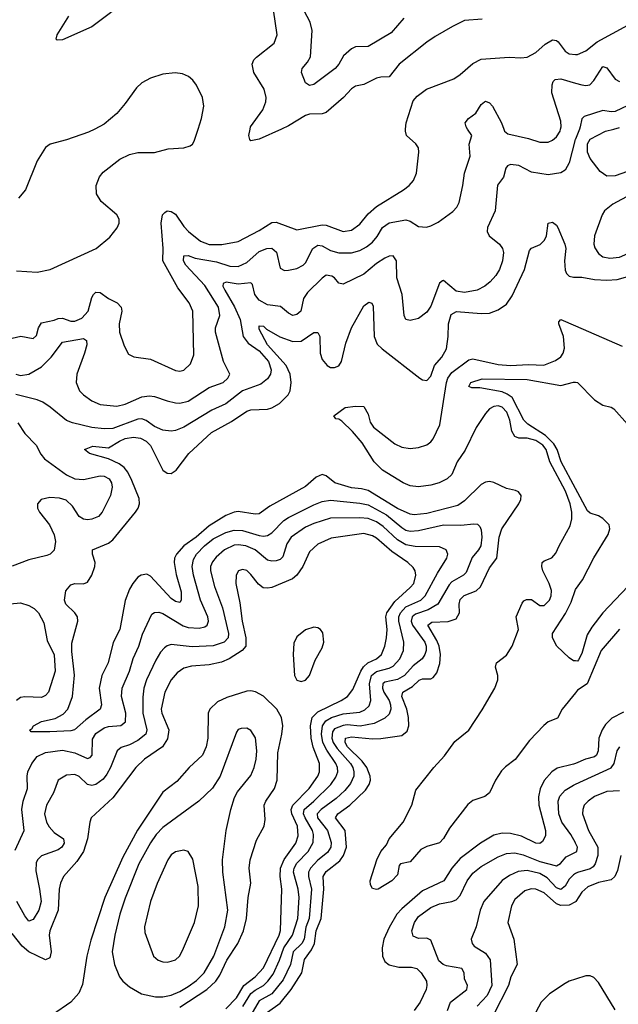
# Model space of a CAD drawing. Header units: inches. Extents: x 1550315 to 1685896, y 510706 to 640504.
# Tile 394 of 452: x 1667346 to 1670204, y 575820 to 580522. Entities that reach past the tile are written whole.
import ezdxf

# ---------------------------------------------------------------- set-up
doc = ezdxf.new("R2010")
doc.units = ezdxf.units.IN
doc.header["$MEASUREMENT"] = 0
for name, color, linetype in [('B6567', 7, 'Continuous'), ('B6568', 7, 'Continuous'), ('B6577', 7, 'Continuous'), ('B6578', 7, 'Continuous')]:
    doc.layers.add(name, color=color, linetype=linetype)

msp = doc.modelspace()

# ---------------------------------------------------------------- linework, layer by layer
at = {"layer": 'B6567', "color": 5}
for points, elevation in [([(1667310, 579000.6), (1667351.6, 579011.6), (1667410, 578999.6), (1667425.6, 579014.4), (1667435.2, 579050), (1667450, 579074.6), (1667510, 579086.6), (1667530, 579095.8), (1667550, 579096.9), (1667590, 579082.9), (1667610, 579081.9), (1667642.9, 579097.1), (1667672.7, 579130), (1667690, 579194.9), (1667698.2, 579210), (1667710, 579220.5), (1667730, 579219.8), (1667770.4, 579190.5), (1667812.1, 579170), (1667830.8, 579150), (1667834.5, 579130), (1667821.2, 579070), (1667823, 579030), (1667844.5, 578964.5), (1667864.9, 578924.9), (1667891.8, 578911.8), (1667970, 578901.1), (1668090, 578846.7), (1668110, 578843.5), (1668130, 578848.2), (1668161.1, 578878.9), (1668178, 578922), (1668172.3, 579130), (1668155.3, 579170), (1668101.7, 579241.7), (1668029.2, 579370), (1668031.6, 579430), (1668022, 579550), (1668028.3, 579590), (1668038.5, 579601.5), (1668050, 579608.8), (1668070, 579605.9), (1668090, 579593.3), (1668130, 579534.3), (1668152.1, 579510), (1668210, 579464.6), (1668250, 579449.2), (1668311.2, 579448.8), (1668390, 579463.3), (1668490, 579516.1), (1668550, 579553.4), (1668570, 579555), (1668670, 579518.8), (1668790, 579542.5), (1668810, 579540.3), (1668890, 579511.4), (1668930, 579516.8), (1668970, 579545), (1669010, 579595.5), (1669050, 579630.8), (1669179.1, 579710), (1669206, 579730), (1669226.2, 579753.9), (1669240.3, 579790), (1669252.6, 579890), (1669249.7, 579910), (1669236.9, 579930), (1669193.3, 579970), (1669188.3, 579990), (1669189, 580000)], 480), ([(1667327.9, 578830), (1667350, 578823.5), (1667390, 578829.5), (1667450, 578864.7), (1667495.9, 578910), (1667550, 578981.9), (1667650, 578999.3), (1667664.9, 578990), (1667666, 578970), (1667656.1, 578930), (1667619, 578830), (1667615, 578790), (1667631.4, 578750), (1667650.3, 578730), (1667690, 578701.6), (1667730, 578683.8), (1667810, 578675.9), (1667850, 578685.3), (1667930, 578721.5), (1667966.1, 578726.1), (1667990, 578722.9), (1668050, 578701.5), (1668090, 578692.9), (1668110.9, 578690.9), (1668150, 578699.8), (1668250, 578765.3), (1668317.4, 578790), (1668340.4, 578810), (1668349.7, 578830), (1668318.9, 578890), (1668280.9, 579030), (1668280.4, 579050), (1668302.5, 579110), (1668295.8, 579150), (1668230, 579252.9), (1668139.6, 579350), (1668128.5, 579370), (1668130, 579394), (1668150, 579396.3), (1668183.6, 579383.5), (1668285.4, 579365.4), (1668350, 579345.3), (1668390, 579343.1), (1668430, 579362.7), (1668490, 579415.4), (1668525.6, 579430), (1668550, 579430.8), (1668572.1, 579412.1), (1668590, 579335.5), (1668610, 579324.7), (1668630, 579325.8), (1668670, 579334), (1668699.8, 579350), (1668710, 579361.3), (1668745.5, 579430), (1668770, 579444.8), (1668790, 579442.1), (1668830, 579419.3), (1668870, 579408.6), (1668930, 579408.6), (1668970, 579420.1), (1669002.2, 579437.8), (1669030, 579459.8), (1669053, 579487), (1669077.9, 579530), (1669110, 579552.2), (1669190, 579567.2), (1669210, 579560.6), (1669250, 579534.2), (1669288.7, 579531.3), (1669310, 579537.7), (1669344.1, 579555.9), (1669413.8, 579606.2), (1669433.4, 579626.6), (1669445.3, 579650), (1669462.5, 579730), (1669469.8, 579790), (1669496.8, 579870), (1669492.6, 579927.4), (1669504.5, 579970), (1669484.3, 580000)], 460), ([(1667330, 579322.7), (1667430, 579316.3), (1667491, 579329), (1667711.1, 579430), (1667777, 579483), (1667811.5, 579528.5), (1667820.8, 579550), (1667820.3, 579570), (1667809.8, 579590), (1667734.6, 579654.6), (1667712.3, 579690), (1667711.6, 579730), (1667727.8, 579772.2), (1667745.2, 579794.8), (1667823.8, 579856.2), (1667870, 579879.1), (1667910, 579888.1), (1667990, 579887.5), (1668055.1, 579904.9), (1668130, 579911), (1668160.5, 579919.5), (1668171.9, 579928.1), (1668178.4, 579941.6), (1668197.8, 580000)], 520), ([(1667704.2, 580000), (1667674.8, 579985.2), (1667570, 579948), (1667492, 579928), (1667470, 579912.7), (1667430, 579847.8), (1667373.4, 579710), (1667339.6, 579670)], 520), ([(1668595.9, 580000), (1668490, 579952.3), (1668450, 579944), (1668445.2, 579950), (1668440.7, 579970), (1668446.7, 580000)], 480), ([(1669657.8, 580000), (1669661.6, 579990), (1669677.2, 579977.2), (1669775.7, 579955.7), (1669830, 579937.3), (1669870, 579938.2), (1669890, 579946.8), (1669910, 579963.2), (1669926.3, 579990), (1669929.1, 580000)], 460), ([(1670000, 579952.5), (1669999, 579950), (1669970, 579838.4), (1669950, 579804.4), (1669929.8, 579790.2), (1669870, 579780.7), (1669790, 579794), (1669730, 579826), (1669690, 579830.2), (1669675.8, 579824.2), (1669667.2, 579812.8), (1669656.4, 579770), (1669628.4, 579731.6), (1669617.2, 579610), (1669579.8, 579530), (1669578.5, 579510), (1669588.4, 579490), (1669636.8, 579450), (1669651.8, 579430), (1669656.8, 579410), (1669650.8, 579370), (1669636.4, 579330), (1669619.2, 579300.8), (1669593.3, 579270), (1669566.6, 579250), (1669530, 579231), (1669470, 579219.2), (1669430, 579225.3), (1669370, 579276.4), (1669365.6, 579274.4), (1669350, 579263.8), (1669310, 579154), (1669290, 579124.9), (1669250, 579096), (1669210, 579085.7), (1669190, 579090.7), (1669181.7, 579110), (1669172, 579210), (1669147.3, 579290), (1669145, 579370), (1669130, 579394.2), (1669110, 579392.9), (1669090, 579383.9), (1669050, 579357.3), (1668990, 579306.3), (1668890, 579258.4), (1668870, 579264), (1668849.3, 579289.3), (1668836.7, 579296.7), (1668810, 579301.6), (1668790, 579288.1), (1668719.9, 579220.1), (1668701.8, 579190), (1668687.8, 579130), (1668670, 579113.7), (1668650, 579110.3), (1668630, 579120.3), (1668591.8, 579151.8), (1668530, 579161), (1668490, 579182.8), (1668469.1, 579210), (1668457.1, 579257.1), (1668450, 579265.2), (1668390, 579258.5), (1668331.6, 579268.4), (1668316.9, 579263.1), (1668315.6, 579250), (1668325, 579230), (1668371.5, 579151.5), (1668398.8, 579090), (1668413.2, 579010), (1668437.2, 578977.2), (1668490, 578941.4), (1668533.4, 578890), (1668547.5, 578850), (1668543.7, 578830), (1668530, 578807.3), (1668498, 578782), (1668410.6, 578749.4), (1668330, 578687.4), (1668263.4, 578656.6), (1668130, 578576.6), (1668090, 578560.1), (1668070, 578557.5), (1668030, 578562.2), (1667990, 578579.8), (1667950, 578607.7), (1667930, 578616), (1667910, 578615.1), (1667790, 578570.5), (1667750, 578568.4), (1667690, 578573.9), (1667597.6, 578597.6), (1667570, 578608.8), (1667492.1, 578672.1), (1667455.9, 578695.9), (1667430, 578706.9), (1667327.4, 578732.6)], 440), ([(1668530, 575781.7), (1668590, 575825.5), (1668642.2, 575890), (1668693.8, 575970), (1668706.7, 576033.3), (1668740.2, 576079.8), (1668753.7, 576110), (1668762.4, 576170), (1668785.8, 576230), (1668798.1, 576370), (1668795.2, 576430), (1668810, 576453.3), (1668874.7, 576505.3), (1668891.5, 576530), (1668906.4, 576570), (1668900.6, 576650), (1668854.3, 576710), (1668865.5, 576730), (1668923.1, 576770), (1668997.3, 576842.7), (1669015.4, 576870), (1669020.4, 576890), (1669019.2, 576910), (1669004.4, 576950), (1668981, 576981), (1668911.5, 577050), (1668900.1, 577070), (1668902.3, 577090), (1668930, 577096.6), (1669030, 577087.7), (1669070.6, 577089.4), (1669170, 577104.2), (1669195.8, 577124.2), (1669204.2, 577150), (1669202.2, 577190), (1669195.2, 577230), (1669171.2, 577290), (1669175.6, 577310), (1669221.7, 577338.3), (1669252.9, 577367.1), (1669270, 577374.9), (1669310, 577373.5), (1669320.2, 577379.8), (1669337.5, 577402.5), (1669353, 577447), (1669356, 577490), (1669348.6, 577530), (1669337.6, 577557.6), (1669294.9, 577630), (1669314.5, 577645.5), (1669391.5, 577648.5), (1669430, 577661.5), (1669446.6, 577690), (1669445.3, 577730), (1669450, 577753.2), (1669468, 577772), (1669525.6, 577794.4), (1669546.4, 577813.6), (1669590, 577904.7), (1669625.2, 577950), (1669635.9, 578050), (1669649, 578090), (1669729.8, 578210), (1669738.9, 578230), (1669740.9, 578250), (1669727.5, 578267.5), (1669713.8, 578273.8), (1669670, 578282.8), (1669610, 578311.2), (1669590, 578315.9), (1669570, 578313.9), (1669550, 578303), (1669470, 578223.9), (1669438.5, 578201.5), (1669290, 578164.4), (1669230, 578157.4), (1669210, 578161.3), (1669150, 578188.1), (1669010, 578273.9), (1668977.9, 578282.1), (1668930, 578286), (1668850.3, 578310.3), (1668810, 578343.5), (1668790, 578349.8), (1668762.4, 578337.6), (1668710, 578292.5), (1668541.2, 578198.8), (1668490, 578162.6), (1668470, 578159.9), (1668390, 578172.8), (1668370, 578169.9), (1668330, 578154), (1668250, 578105.2), (1668188.8, 578051.2), (1668130.6, 578010), (1668094.3, 577970), (1668085.5, 577950), (1668083.3, 577930), (1668093.2, 577873.2), (1668116.6, 577790), (1668116.8, 577750), (1668110, 577738.3), (1668090, 577743.7), (1668070, 577758.1), (1667970, 577865), (1667953.4, 577873.5), (1667926, 577870), (1667910, 577859), (1667886.5, 577830), (1667870, 577801.8), (1667850, 577748.2), (1667824.5, 577610), (1667791.9, 577548.1), (1667769, 577450), (1667738.3, 577390), (1667726.3, 577330), (1667735.9, 577250), (1667730.2, 577230), (1667661.3, 577178.7), (1667608.4, 577130), (1667590, 577125), (1667490, 577120.4), (1667400.4, 577120.4), (1667394, 577130), (1667404, 577136), (1667412.2, 577150), (1667449.7, 577170), (1667515.2, 577184.8), (1667554, 577206), (1667575.2, 577230), (1667598, 577290), (1667608, 577392), (1667594.8, 577505.2), (1667595, 577545), (1667624.4, 577650), (1667622.5, 577670), (1667610, 577689.8), (1667567, 577730), (1667559.4, 577750), (1667566.1, 577793.9), (1667590, 577823.8), (1667610, 577830.2), (1667650, 577827.7), (1667670, 577836.5), (1667690, 577868.9), (1667705.4, 577910), (1667706.5, 577930), (1667693.3, 577970), (1667693.3, 577990), (1667770, 578022.7), (1667790, 578037.7), (1667898.4, 578170), (1667911.7, 578190), (1667917.9, 578210), (1667916.2, 578236.2), (1667882.2, 578322.2), (1667861.7, 578361.7), (1667844.3, 578384.3), (1667821.3, 578401.3), (1667770, 578425.6), (1667679.5, 578450), (1667656, 578470), (1667695.2, 578484.8), (1667770, 578478), (1667822, 578510), (1667850, 578521.7), (1667890, 578528), (1667923.2, 578523.2), (1667950, 578509.5), (1667970, 578489.3), (1668030, 578371.1), (1668050, 578356.6), (1668070, 578354.8), (1668093.7, 578370), (1668154.1, 578450), (1668261.8, 578550), (1668357.1, 578602.9), (1668430, 578651.9), (1668450, 578658.5), (1668530, 578662.9), (1668550, 578668.6), (1668586, 578690), (1668628, 578730), (1668637.9, 578750), (1668642.9, 578790), (1668637.2, 578830), (1668618.8, 578870), (1668529.9, 578970), (1668490, 579044.7), (1668490, 579060.7), (1668510, 579059.3), (1668524.8, 579044.8), (1668588, 579008), (1668650, 578984.9), (1668690, 578987.7), (1668750, 579028.6), (1668770, 579028.9), (1668779.8, 579010), (1668781.3, 578930), (1668790, 578899.5), (1668813.7, 578870), (1668830, 578861.8), (1668850, 578860.6), (1668870, 578869.3), (1668882.2, 578890), (1668903.3, 578976.7), (1668929.7, 579050.3), (1668990, 579156.1), (1669013.9, 579173.9), (1669027.9, 579167.9), (1669033.5, 579153.5), (1669038.6, 579010), (1669053.3, 578973.2), (1669076.8, 578950), (1669256.1, 578810), (1669270, 578801.6), (1669290, 578799.2), (1669310, 578819), (1669326.2, 578870), (1669361.8, 578910), (1669383.5, 578950), (1669392.4, 579010), (1669393.4, 579070), (1669406.1, 579113.9), (1669432, 579128), (1669550, 579119.3), (1669590, 579121.3), (1669630, 579135.9), (1669670, 579164.3), (1669697.3, 579202.7), (1669756, 579330), (1669780, 579420), (1669790, 579431.7), (1669831.2, 579448.8), (1669851.3, 579470), (1669861.3, 579490), (1669870, 579550.4), (1669890, 579554.6), (1669910, 579540.4), (1669916.1, 579530), (1669949.3, 579450), (1669953.2, 579430), (1669948, 579370), (1669950, 579325.5), (1669956.5, 579310), (1669970, 579297.2), (1669990, 579293.4), (1670000, 579293.3)], 420), ([(1670000, 577307.7), (1669936.2, 577230), (1669913.8, 577186.2), (1669870, 577168.1), (1669848.5, 577151.5), (1669780.3, 577079.7), (1669711.9, 576988.1), (1669665.6, 576954.4), (1669646, 576934), (1669617.7, 576890), (1669590, 576829.8), (1669567.4, 576812.6), (1669510, 576792.5), (1669486.3, 576773.7), (1669398.6, 576661.4), (1669370, 576610.8), (1669350, 576591.6), (1669290, 576573.5), (1669261.1, 576558.9), (1669210, 576499.3), (1669164, 576490), (1669158, 576482), (1669150, 576438), (1669123.1, 576410), (1669057.3, 576370), (1669050, 576367.4), (1669030, 576372), (1669020.4, 576390), (1669020.3, 576410), (1669051.4, 576510), (1669070, 576549), (1669098, 576582), (1669110.7, 576610), (1669176.5, 576690), (1669219, 576770), (1669237.5, 576842.6), (1669323.2, 576950), (1669374, 577006), (1669424.6, 577075.4), (1669490.8, 577129.2), (1669554.2, 577225.8), (1669614.2, 577330), (1669629.4, 577370), (1669629.9, 577390), (1669618.8, 577430), (1669623.1, 577450), (1669670, 577487), (1669697.3, 577530), (1669727.7, 577610), (1669716.2, 577670), (1669744.7, 577735.3), (1669753.1, 577746.9), (1669766.7, 577753.3), (1669790, 577752.7), (1669830, 577724.9), (1669850, 577723.9), (1669875.4, 577750), (1669883.7, 577770), (1669884.7, 577795.3), (1669874, 577830), (1669843.9, 577890), (1669838.6, 577910), (1669841.5, 577930), (1669850, 577938), (1669887.2, 577952.8), (1669906.3, 577973.7), (1669921.6, 578010), (1669974.4, 578105.6), (1669982.4, 578137.6), (1669983.3, 578170), (1669974.3, 578210), (1669952.2, 578270), (1669877.5, 578410), (1669859.5, 578470), (1669843.8, 578490), (1669810, 578512.8), (1669770, 578523.6), (1669730, 578524), (1669710, 578531.8), (1669696.3, 578556.4), (1669685.9, 578610), (1669672, 578648.1), (1669650, 578672), (1669630, 578677.7), (1669610, 578675.4), (1669590, 578663.9), (1669570, 578641.4), (1669525.4, 578574.6), (1669472.9, 578467.1), (1669435.5, 578410), (1669410, 578349.9), (1669387.6, 578330), (1669349.2, 578310), (1669310, 578298.7), (1669250.9, 578290.9), (1669210, 578296.7), (1669176.5, 578310), (1669078.6, 578370), (1669038.9, 578410), (1668981.9, 578501.9), (1668936, 578556), (1668884.5, 578604.5), (1668870, 578614), (1668856.4, 578616.4), (1668846, 578630), (1668900.9, 578670), (1668950, 578676.5), (1668990, 578674.4), (1669010, 578638), (1669020, 578600), (1669035.7, 578575.7), (1669137.2, 578497.2), (1669170, 578481), (1669210, 578474.2), (1669250, 578479.5), (1669290, 578492.2), (1669310, 578505.9), (1669320.3, 578519.7), (1669352.7, 578587.3), (1669383.8, 578790), (1669390.9, 578810), (1669410, 578836.5), (1669490, 578897.2), (1669510, 578903.3), (1669630, 578875.4), (1669690.1, 578870.1), (1669774.9, 578874.9), (1669848.1, 578871.9), (1669905.2, 578894.8), (1669930, 578912.6), (1669940.6, 578930), (1669946.9, 578953.1), (1669942.7, 579010), (1669920.2, 579070), (1669920.7, 579079.3), (1669929.9, 579090.1), (1670000, 579059.7)], 380), ([(1670000, 578282.9), (1669932.3, 578410), (1669912.4, 578470), (1669897, 578497), (1669856.4, 578536.4), (1669771.9, 578590), (1669753.2, 578610), (1669697.1, 578717.1), (1669674.1, 578734.1), (1669650, 578744.2), (1669543.5, 578763.5), (1669504.8, 578764.8), (1669490, 578771), (1669500.9, 578790), (1669553.6, 578806.4), (1669770, 578803.4), (1669930, 578775.9), (1669990, 578791.1), (1670000, 578790.7)], 360), ([(1667337.6, 578597.6), (1667370, 578546.3), (1667424.1, 578490), (1667446.7, 578446.7), (1667464.6, 578424.6), (1667570, 578348.3), (1667610, 578329.6), (1667650, 578326), (1667730, 578343.5), (1667750, 578342.5), (1667773.8, 578330), (1667783.9, 578310), (1667787.1, 578290), (1667779.7, 578250), (1667739.7, 578170), (1667722.9, 578150), (1667690, 578136), (1667670, 578133.1), (1667650, 578137.4), (1667630.4, 578150), (1667598.6, 578198.6), (1667567.3, 578227.3), (1667536.5, 578236.5), (1667490, 578239.7), (1667448.2, 578230), (1667431, 578210), (1667430.9, 578190), (1667440.4, 578170), (1667487.9, 578110), (1667510, 578061.6), (1667517.5, 578030), (1667510, 577988.9), (1667491.1, 577970), (1667476.3, 577963.7), (1667390, 577943), (1667310, 577912.5)], 440), ([(1667324.5, 576555.5), (1667367.3, 576650), (1667356.5, 576750), (1667362.9, 576790), (1667383.6, 576850), (1667381.6, 576910), (1667385, 576930), (1667403.3, 576970), (1667430, 577002.9), (1667470, 577022.6), (1667550, 577033.5), (1667610, 577021.1), (1667670, 576993.6), (1667682.3, 576997.7), (1667692.3, 577010), (1667694.2, 577085.8), (1667710, 577113.6), (1667750, 577140.1), (1667770, 577146.3), (1667828.3, 577151.7), (1667852, 577168), (1667853.4, 577210), (1667832.2, 577290), (1667835.4, 577330), (1667869.6, 577410), (1667888.2, 577471.8), (1667915.3, 577530), (1667933, 577587), (1667977.4, 577682.6), (1667990, 577691.6), (1668010, 577692), (1668030, 577686.1), (1668127.4, 577627.4), (1668150, 577618.7), (1668203.2, 577616.8), (1668230, 577623), (1668240.6, 577630), (1668247.2, 577650), (1668243.8, 577670), (1668208.8, 577750), (1668175.4, 577870), (1668169.7, 577910), (1668176.3, 577943.7), (1668191, 577970), (1668228.2, 578010), (1668270, 578042.6), (1668330, 578072.9), (1668370, 578084.5), (1668410, 578083), (1668490, 578058.2), (1668510, 578055.4), (1668530, 578058.8), (1668550, 578072.2), (1668606.8, 578130), (1668630, 578145), (1668750, 578204.8), (1668790, 578220.8), (1668830, 578227.2), (1668970, 578213.5), (1669010, 578205.1), (1669097.5, 578157.5), (1669170, 578097.7), (1669190, 578084.5), (1669210, 578078.8), (1669250, 578082.5), (1669370, 578110.3), (1669452.1, 578107.9), (1669514.1, 578114.1), (1669532.3, 578112.3), (1669542.5, 578102.5), (1669550, 578085.2), (1669552.9, 578050), (1669547.5, 578010), (1669537.2, 577990), (1669506.7, 577953.3), (1669477.2, 577882.8), (1669465.3, 577870), (1669410, 577837.5), (1669396.2, 577823.8), (1669342.8, 577730), (1669296, 577704), (1669236.7, 577683.3), (1669219.5, 577670), (1669215.3, 577650), (1669221.4, 577630), (1669281, 577550), (1669287.5, 577530), (1669287.3, 577510), (1669281.1, 577490), (1669268.1, 577470), (1669224.3, 577435.7), (1669182.9, 577390), (1669150, 577371.4), (1669090, 577358.2), (1669079.9, 577350), (1669077.9, 577330), (1669084.9, 577310), (1669109.9, 577270), (1669117, 577250), (1669118.2, 577230), (1669110, 577205.6), (1669090, 577185.5), (1669039, 577161), (1668971.5, 577148.5), (1668910, 577154.1), (1668890, 577151.4), (1668850, 577135.2), (1668839.8, 577120.2), (1668836.7, 577090), (1668843.6, 577070), (1668861.9, 577041.9), (1668925.6, 576970), (1668936.9, 576950), (1668942, 576930), (1668940.9, 576910), (1668925.8, 576874.3), (1668898.8, 576841.2), (1668856.9, 576803.1), (1668785.1, 576750), (1668766.5, 576730), (1668768, 576710), (1668816.5, 576650), (1668833.1, 576593.1), (1668831.6, 576570), (1668815.6, 576544.4), (1668770, 576507.6), (1668735.3, 576470), (1668725.4, 576450), (1668725.2, 576430), (1668739.8, 576370), (1668728.1, 576230), (1668711.7, 576188.3), (1668703.7, 576130), (1668693.9, 576110), (1668651.6, 576070), (1668639.9, 576010), (1668603.6, 575936.4), (1668550, 575870), (1668490, 575835.5), (1668450, 575767.3)], 440), ([(1668411.3, 575808.7), (1668450, 575870.8), (1668470, 575887.5), (1668510, 575910.1), (1668530.9, 575930), (1668555.7, 575964.3), (1668587.4, 576030), (1668607.8, 576090), (1668649.4, 576150), (1668674.2, 576230), (1668681, 576330), (1668676.1, 576370), (1668652.9, 576450), (1668656.3, 576470), (1668670, 576493.3), (1668722.9, 576550), (1668747, 576593), (1668749.5, 576630), (1668744.6, 576650), (1668708.9, 576710), (1668701.3, 576730), (1668704.2, 576750), (1668751.1, 576790), (1668831.3, 576870), (1668855.7, 576904.3), (1668864.9, 576930), (1668863.8, 576950), (1668856.2, 576970), (1668813, 577033), (1668794.3, 577070), (1668786.4, 577110), (1668791.2, 577150), (1668807.1, 577172.9), (1668835.4, 577190), (1668890, 577206.9), (1668970, 577214.6), (1668994.4, 577225.6), (1669014.2, 577245.8), (1669022.6, 577270), (1669016, 577350), (1669026.7, 577390), (1669050, 577409.8), (1669110, 577424.7), (1669130, 577434.4), (1669160.6, 577470), (1669179.4, 577510), (1669180.9, 577550), (1669155.7, 577650), (1669156.5, 577670), (1669165, 577690), (1669190, 577717.9), (1669262, 577750), (1669283, 577770), (1669341, 577879), (1669385.3, 577950), (1669390.8, 577970), (1669383, 577990), (1669350, 578004.2), (1669233.8, 578006.2), (1669190, 578013.8), (1669150, 578037.8), (1669081.5, 578101.5), (1669050, 578123.4), (1669010, 578139.3), (1668970, 578143.7), (1668830, 578141), (1668750, 578116.2), (1668710, 578098.6), (1668642, 578050), (1668621.7, 578018.3), (1668602.7, 577957.3), (1668590, 577944.7), (1668570, 577937.3), (1668550, 577935.6), (1668530, 577940.8), (1668470.9, 577990.9), (1668426.3, 578010), (1668390, 578014.7), (1668370, 578012.3), (1668324.2, 577990), (1668284.5, 577955.5), (1668266.9, 577933.1), (1668257.8, 577910), (1668256.9, 577890), (1668275.6, 577815.6), (1668314, 577714), (1668343.6, 577590), (1668341.2, 577570), (1668322, 577550), (1668270, 577531.8), (1668170, 577527), (1668070, 577538), (1668050, 577531.6), (1668037.9, 577522.1), (1668019.1, 577500.9), (1667996.4, 577463.6), (1667951.3, 577370), (1667939.1, 577330), (1667933.7, 577286.3), (1667933.5, 577210), (1667952.9, 577130), (1667947.6, 577110), (1667910, 577080.2), (1667870, 577059), (1667830, 577045.7), (1667811.2, 577030), (1667779.3, 576950), (1667761.9, 576918.1), (1667744.6, 576895.4), (1667710, 576869.3), (1667690, 576864.2), (1667670, 576869.2), (1667630, 576908.4), (1667610, 576917.6), (1667570, 576914.7), (1667529.2, 576890), (1667507.6, 576830), (1667473.5, 576770), (1667464.1, 576730), (1667474.8, 576690), (1667486.7, 576666.7), (1667510, 576640.7), (1667554.5, 576610), (1667559.1, 576590), (1667547, 576570), (1667530, 576557.2), (1667450, 576528.1), (1667431.1, 576510), (1667424.8, 576495.2), (1667422.9, 576457.1), (1667440.7, 576370), (1667447.8, 576310), (1667437.9, 576270), (1667410, 576224.8), (1667390, 576216.1), (1667370, 576242.3), (1667333, 576310)], 460), ([(1668330, 575797.5), (1668380.7, 575850), (1668415.8, 575910), (1668470.9, 575950), (1668510, 575993.1), (1668585.1, 576150), (1668591.4, 576171.4), (1668597, 576370), (1668589.9, 576429.9), (1668590.8, 576470), (1668608.3, 576511.7), (1668664.4, 576590), (1668675.7, 576624.3), (1668672.7, 576670), (1668645.8, 576730), (1668641.7, 576750), (1668650.3, 576770), (1668728.4, 576850), (1668769, 576910), (1668777.4, 576930), (1668777.3, 576970), (1668747.3, 577047.3), (1668737.1, 577090), (1668734.3, 577150), (1668742.7, 577190), (1668770, 577215.9), (1668881.4, 577270), (1668911.2, 577290), (1668937.1, 577322.9), (1668974.3, 577410), (1668987.9, 577432.1), (1669009, 577451), (1669050, 577470.1), (1669073.4, 577490), (1669090.3, 577529.7), (1669098.2, 577570), (1669100.6, 577610), (1669095.1, 577670), (1669099.9, 577690), (1669137, 577743), (1669211.3, 577810), (1669227.8, 577830), (1669237.9, 577870), (1669235.2, 577890), (1669225.7, 577905.7), (1669199, 577930), (1669122.9, 577982.9), (1669050, 578045.9), (1669030, 578057.7), (1668990, 578068), (1668834, 578046), (1668770, 578017.6), (1668730, 577981.2), (1668697.7, 577910), (1668670, 577868.7), (1668648.3, 577851.7), (1668550, 577811), (1668530, 577806.7), (1668508.9, 577808.9), (1668485.7, 577825.7), (1668450, 577872.8), (1668430, 577891.6), (1668410, 577896.8), (1668390.2, 577889.8), (1668379.1, 577870), (1668377.8, 577830), (1668397.1, 577737.1), (1668408.4, 577650), (1668426.6, 577570), (1668425.8, 577530), (1668407.9, 577510), (1668345.5, 577470), (1668310, 577453.3), (1668250, 577441.5), (1668166, 577434), (1668130, 577424.9), (1668097.4, 577402.6), (1668070, 577369.8), (1668038.8, 577310), (1668021.8, 577230), (1668024, 577210), (1668057.6, 577130), (1668052.6, 577087.4), (1668028.1, 577050), (1667942.7, 576990), (1667901.3, 576950), (1667790, 576806.1), (1667688, 576710), (1667681.1, 576690), (1667670.6, 576610), (1667651.1, 576550), (1667618.7, 576501.3), (1667555.9, 576430), (1667541.5, 576398.5), (1667535.3, 576370), (1667530.1, 576270), (1667489.7, 576170.3), (1667486, 576150), (1667496.9, 576070), (1667490, 576042), (1667470, 576031.4), (1667390, 576070.8), (1667357.8, 576097.8), (1667310, 576158)], 480), ([(1670000, 577459.6), (1669990, 577459.8), (1669970, 577474.1), (1669911.7, 577530), (1669889.8, 577570), (1669889.8, 577590), (1669953.1, 577686.9), (1669979.7, 577740.3), (1669999.7, 577800.3), (1670000, 577800.8)], 360), ([(1667250, 577726.9), (1667350, 577737.3), (1667390, 577725), (1667415.3, 577710), (1667436.5, 577690), (1667461, 577641), (1667477.2, 577557.2), (1667510, 577489), (1667514.8, 577410), (1667484.2, 577310), (1667470, 577294.4), (1667450, 577285.2), (1667370, 577287.6), (1667350, 577284.2), (1667330, 577270.4)], 440), ([(1668110, 575806.4), (1668240.2, 575890), (1668282.8, 575930), (1668301.3, 575958.7), (1668335.2, 576030), (1668387.1, 576110), (1668414, 576170), (1668428.6, 576230), (1668436.6, 576330), (1668450, 576398), (1668441.7, 576470), (1668446.7, 576510), (1668476.2, 576603.8), (1668513.9, 576670), (1668518.1, 576701.9), (1668513.7, 576770), (1668521.7, 576790), (1668562.3, 576850), (1668575.9, 576890), (1668578.8, 577021.2), (1668598.4, 577110), (1668602.6, 577150), (1668596.7, 577190), (1668574.5, 577230), (1668510, 577291.4), (1668472.6, 577312.6), (1668450, 577317.4), (1668430, 577315.9), (1668334.5, 577285.5), (1668290, 577264.8), (1668254.3, 577230), (1668245.3, 577210), (1668244.5, 577090), (1668236.9, 577050), (1668218.7, 577010), (1668156, 576950), (1668096.2, 576883.7), (1668030, 576833), (1667908.1, 576651.9), (1667837.8, 576522.2), (1667753, 576330), (1667685.7, 576125.7), (1667666, 576050), (1667645.5, 575914.5), (1667627.7, 575872.3), (1667590.2, 575829.8), (1667503.2, 575770)], 520), ([(1670000, 576970.2), (1669990, 576966.1), (1669912.7, 576947.3), (1669886.8, 576930), (1669850.9, 576889.1), (1669831.6, 576848.4), (1669823, 576810), (1669825.4, 576770), (1669856.4, 576650), (1669856.2, 576623.8), (1669842.7, 576597.3), (1669830, 576588.4), (1669810, 576589.3), (1669742.6, 576622.6), (1669690, 576636), (1669650, 576637), (1669610, 576627.1), (1669546.2, 576590), (1669450, 576515.4), (1669409.2, 576470), (1669370.9, 576409.1), (1669270, 576361.7), (1669170, 576276.2), (1669147.6, 576250), (1669110, 576186.6), (1669084.3, 576130), (1669077.2, 576090), (1669078.8, 576050), (1669090, 576024.2), (1669110, 576008.4), (1669156.4, 575996.4), (1669216.8, 575996.8), (1669242.3, 575990), (1669262.7, 575970), (1669288, 575930), (1669290.4, 575910), (1669286.2, 575890), (1669258.2, 575830), (1669229.6, 575790.4)], 420), ([(1670000, 576591), (1669978.1, 576630), (1669934.2, 576690), (1669920.3, 576730), (1669916.8, 576790), (1669925.5, 576814.5), (1669950, 576842.5), (1669990, 576866.5), (1670000, 576871.1)], 440), ([(1669388.1, 575790), (1669403.9, 575830), (1669481.7, 575890), (1669483.8, 575910), (1669470, 575942), (1669468.7, 575970), (1669456.5, 575990), (1669383.7, 576003.7), (1669367.8, 576010), (1669347.9, 576027.9), (1669310, 576126.7), (1669290, 576135.9), (1669250, 576134), (1669225.1, 576145.1), (1669219, 576170), (1669231.9, 576210), (1669250, 576238.8), (1669310, 576282.5), (1669350, 576299.4), (1669410, 576310.5), (1669430, 576318.8), (1669450, 576339.8), (1669482.4, 576410), (1669510, 576445.7), (1669550, 576477.6), (1669630, 576524.6), (1669670, 576539.1), (1669710, 576542.5), (1669750, 576533), (1669830, 576502.3), (1669910, 576481.1), (1669928.3, 576491.7), (1669955.7, 576524.3), (1670000, 576546.9)], 440), ([(1670000, 576443.8), (1669990, 576437.6), (1669970, 576416.6), (1669950, 576383.7), (1669930, 576368.4), (1669910, 576375.1), (1669864.2, 576424.2), (1669830, 576445.1), (1669770, 576458.1), (1669726.3, 576453.7), (1669684.8, 576435.2), (1669649.4, 576410.6), (1669562.7, 576310), (1669544.6, 576270), (1669526.2, 576190), (1669502.3, 576130), (1669507.4, 576110), (1669516.8, 576096.8), (1669570, 576064.3), (1669592.3, 576032.3), (1669599.9, 575910), (1669578.5, 575861.5), (1669531.3, 575810)], 460), ([(1670000, 576309.1), (1669970, 576293), (1669930, 576291.3), (1669910, 576299.4), (1669850, 576352.2), (1669810, 576369.9), (1669789.1, 576370.9), (1669758.6, 576361.4), (1669710, 576320.4), (1669694.3, 576290), (1669677.7, 576210), (1669706.3, 576130), (1669721.5, 576010), (1669691.7, 575950), (1669679.6, 575910), (1669608, 575770)], 480), ([(1670000, 575939.2), (1669970.3, 575930), (1669950, 575919.1), (1669876.5, 575870), (1669835.7, 575830), (1669810, 575781.3)], 520)]:
    msp.add_lwpolyline(points, dxfattribs=dict(at, elevation=elevation))
for points, elevation in [([(1668750, 577620.4), (1668710, 577608.3), (1668670, 577575.1), (1668655.4, 577544.6), (1668651.1, 577491.1), (1668659, 577390), (1668670, 577367.2), (1668690, 577360.9), (1668710, 577368), (1668730, 577390.4), (1668756.9, 577463.1), (1668790, 577522.4), (1668798.4, 577550), (1668794.3, 577594.3), (1668782.9, 577610), (1668770, 577618.3)], 520), ([(1668430, 577138.9), (1668403.2, 577136.8), (1668390, 577131.5), (1668380.9, 577119.1), (1668303, 576910), (1668267.3, 576852.7), (1668200.9, 576790), (1668030, 576663.7), (1667997.9, 576630), (1667970, 576590.7), (1667914.7, 576490), (1667850, 576326.6), (1667824.6, 576250), (1667799.8, 576150), (1667787, 576070), (1667798.5, 576010), (1667822.2, 575950), (1667838, 575930), (1667870, 575902.5), (1667927, 575870), (1667995, 575855), (1668030, 575855.5), (1668070, 575863.9), (1668110, 575880.1), (1668150, 575904), (1668190, 575933.7), (1668226.7, 575970), (1668273.2, 576050), (1668325.5, 576190), (1668339.3, 576270), (1668316.8, 576450), (1668315, 576510), (1668331.3, 576650), (1668353.6, 576750), (1668372.3, 576807.7), (1668386, 576834), (1668450, 576912.2), (1668466.2, 576950), (1668475, 576990), (1668477.9, 577030), (1668471.8, 577091.8), (1668450, 577127.8)], 540), ([(1668130, 576555.4), (1668090, 576547.1), (1668070, 576533.5), (1668053.8, 576510), (1668002.8, 576397.2), (1667970.7, 576310), (1667941.4, 576190), (1667942.9, 576162.9), (1667984.2, 576050), (1668008, 576030), (1668030, 576023.1), (1668050, 576021.1), (1668070, 576025.3), (1668090, 576032.7), (1668109.5, 576050), (1668123.7, 576076.3), (1668181.5, 576210), (1668199.8, 576290), (1668198.1, 576381.9), (1668173.2, 576513.2), (1668150, 576549.6)], 560)]:
    msp.add_lwpolyline(points, close=True, dxfattribs=dict(at, elevation=elevation))
at = {"layer": 'B6568', "color": 5}
for points, elevation in [([(1667870, 580625.1), (1667690, 580489), (1667550, 580425.7), (1667524.6, 580424.6), (1667520.7, 580430), (1667525.3, 580450), (1667580.5, 580539.5)], 480), ([(1668446.7, 580000), (1668448.7, 580010), (1668507.6, 580092.4), (1668521.2, 580130), (1668523.1, 580150), (1668514, 580190), (1668464.3, 580270), (1668455.8, 580310), (1668464, 580330), (1668476.2, 580343.8), (1668560.4, 580410), (1668575.5, 580450), (1668558.4, 580570)], 480), ([(1669554.8, 580525.2), (1669470, 580517.8), (1669412.2, 580490), (1669330, 580441.4), (1669290, 580414.6), (1669158.2, 580310), (1669110.2, 580249.8), (1669070, 580248.3), (1669050, 580242.9), (1668990, 580213), (1668950, 580205.7), (1668930, 580192.8), (1668892.9, 580150), (1668810, 580079.9), (1668790, 580072.7), (1668730, 580070.5), (1668710, 580065.2), (1668630, 580015.4), (1668595.9, 580000)], 480), ([(1669180.2, 580530), (1669120, 580460), (1669010, 580394.6), (1668950, 580392.5), (1668930, 580383.5), (1668892.6, 580350), (1668870.2, 580310), (1668853, 580290), (1668750, 580212.4), (1668730, 580208.5), (1668710, 580220.7), (1668691.1, 580270), (1668694.3, 580290), (1668720.8, 580319.2), (1668735.1, 580344.9), (1668742.6, 580470), (1668733.7, 580510), (1668704.2, 580564.2)], 460), ([(1669189, 580000), (1669191, 580030), (1669225.4, 580134.6), (1669243.4, 580156.6), (1669288.8, 580191.2), (1669419.5, 580240.5), (1669450, 580260.8), (1669510, 580312.4), (1669550, 580334.4), (1669682.9, 580342.9), (1669739.5, 580339.5), (1669770, 580343.1), (1669810, 580365.2), (1669855, 580405), (1669890, 580425.6), (1669910, 580422.6), (1669917.1, 580417.1), (1669950, 580372.6), (1669970, 580358.9), (1670000, 580356.9)], 480), ([(1668197.8, 580000), (1668214.3, 580050), (1668225.7, 580110), (1668219.3, 580150), (1668189.8, 580209.8), (1668172.9, 580232.9), (1668151.5, 580251.5), (1668123.6, 580263.6), (1668088.4, 580268.5), (1668030, 580261.5), (1667970, 580243.1), (1667930, 580221.1), (1667903.1, 580196.9), (1667850, 580122.4), (1667810, 580075.1), (1667750, 580023), (1667704.2, 580000)], 520), ([(1669929.1, 580000), (1669931.9, 580010), (1669930, 580037), (1669887.6, 580172.4), (1669888.1, 580211.9), (1669893.5, 580226.5), (1669903.4, 580236.6), (1669930, 580239.8), (1670000, 580219.6)], 460), ([(1669484.3, 580000), (1669477.6, 580010), (1669474, 580030), (1669489.6, 580050), (1669524.4, 580075.6), (1669550, 580117.6), (1669565.1, 580130), (1669570, 580132.6), (1669590, 580126), (1669604.4, 580110), (1669646.7, 580030), (1669657.8, 580000)], 460)]:
    msp.add_lwpolyline(points, dxfattribs=dict(at, elevation=elevation))
at = {"layer": 'B6577', "color": 5}
for points, elevation in [([(1670018.9, 580000), (1670000, 579952.5)], 440), ([(1670330, 579825.6), (1670190, 579776.4), (1670150, 579775.2), (1670117.3, 579797.3), (1670070, 579858.8), (1670057.7, 579890), (1670057.5, 579930), (1670070, 579951.3), (1670144, 579990), (1670182.6, 580000)], 420), ([(1670000, 579293.3), (1670030, 579293), (1670090, 579281.7), (1670150, 579278.5), (1670198.3, 579281.7), (1670250, 579295.9)], 420), ([(1670000, 579059.7), (1670223, 578963)], 380), ([(1670000, 578790.7), (1670010, 578790.2), (1670090, 578706), (1670130, 578680.9), (1670170, 578671.6), (1670183, 578663), (1670248.7, 578590)], 360), ([(1670000, 577800.8), (1670033, 577847), (1670088.1, 577951.9), (1670155.7, 578064.3), (1670164.5, 578090), (1670160.1, 578110), (1670130, 578140.5), (1670110, 578153.1), (1670070, 578164.9), (1670056.6, 578176.6), (1670000, 578282.9)], 360), ([(1670250, 577815.9), (1670130.1, 577690), (1670078.3, 577621.7), (1670056, 577584), (1670030, 577495.6), (1670014.9, 577465.1), (1670010, 577459.3), (1670000, 577459.6)], 360), ([(1670210, 577611.6), (1670121.9, 577510), (1670056.4, 577350), (1670010, 577319.9), (1670000, 577307.7)], 380), ([(1670230, 577215), (1670173, 577187), (1670143.6, 577156.5), (1670127.1, 577130), (1670112.2, 577090), (1670108.3, 577030), (1670101.1, 577010), (1670090, 577001.8), (1670047.6, 576990), (1670000, 576970.2)], 420), ([(1670000, 576871.1), (1670170.4, 576949.6), (1670185.4, 576970), (1670199.8, 577030), (1670211.2, 577050)], 440), ([(1670210, 576839.1), (1670150, 576835.8), (1670090, 576811.5), (1670060.6, 576790), (1670042.2, 576770), (1670034.6, 576750), (1670033.7, 576730), (1670061.8, 576650), (1670106.2, 576570), (1670106.5, 576530), (1670094.6, 576490), (1670083.9, 576476.1), (1670070, 576466.8), (1670010.1, 576449.9), (1670000, 576443.8)], 460), ([(1670000, 576546.9), (1670006, 576550), (1670008.9, 576570), (1670000.5, 576590), (1670000, 576591)], 440), ([(1670217.2, 576530), (1670200.8, 576459.2), (1670188.6, 576430), (1670170, 576413.4), (1670110, 576401.7), (1670058.7, 576381.3), (1670030, 576355.9), (1670001.6, 576310), (1670000, 576309.1)], 480), ([(1670190, 575792.5), (1670110, 575924.4), (1670088.1, 575948.1), (1670070, 575955.6), (1670050, 575954.8), (1670000, 575939.2)], 520)]:
    msp.add_lwpolyline(points, dxfattribs=dict(at, elevation=elevation))
at = {"layer": 'B6577', "color": 5, "elevation": 440}
msp.add_lwpolyline([(1670470, 579761.1), (1670393.3, 579746.7), (1670350, 579732.9), (1670178, 579642), (1670138.3, 579610), (1670126.7, 579590), (1670090.2, 579490), (1670087.8, 579450), (1670092.8, 579432.8), (1670110, 579404.9), (1670130, 579389.3), (1670163.3, 579383.4), (1670210, 579387.8), (1670250, 579406.1), (1670350, 579467.1), (1670404.9, 579510), (1670430, 579535.5), (1670530.4, 579690), (1670536.6, 579710), (1670535.3, 579730), (1670521.6, 579750), (1670499.2, 579759.2)], close=True, dxfattribs=at)
at = {"layer": 'B6578', "color": 5}
for points, elevation in [([(1670000, 580356.9), (1670010, 580356.3), (1670050, 580373.7), (1670103.2, 580416.8), (1670250, 580497)], 480), ([(1670000, 580219.6), (1670030, 580210.9), (1670050, 580207.5), (1670068.1, 580211.9), (1670087.4, 580232.6), (1670130, 580299.6), (1670150, 580293.1), (1670190, 580237.8), (1670210, 580227.8)], 460), ([(1670250, 580112.3), (1670190, 580084.6), (1670170, 580081.8), (1670130, 580088.9), (1670040.7, 580059.3), (1670031.1, 580048.9), (1670022.9, 580010), (1670018.9, 580000)], 440), ([(1670182.6, 580000), (1670210, 580007.1)], 420)]:
    msp.add_lwpolyline(points, dxfattribs=dict(at, elevation=elevation))

doc.saveas('drawing.dxf')
